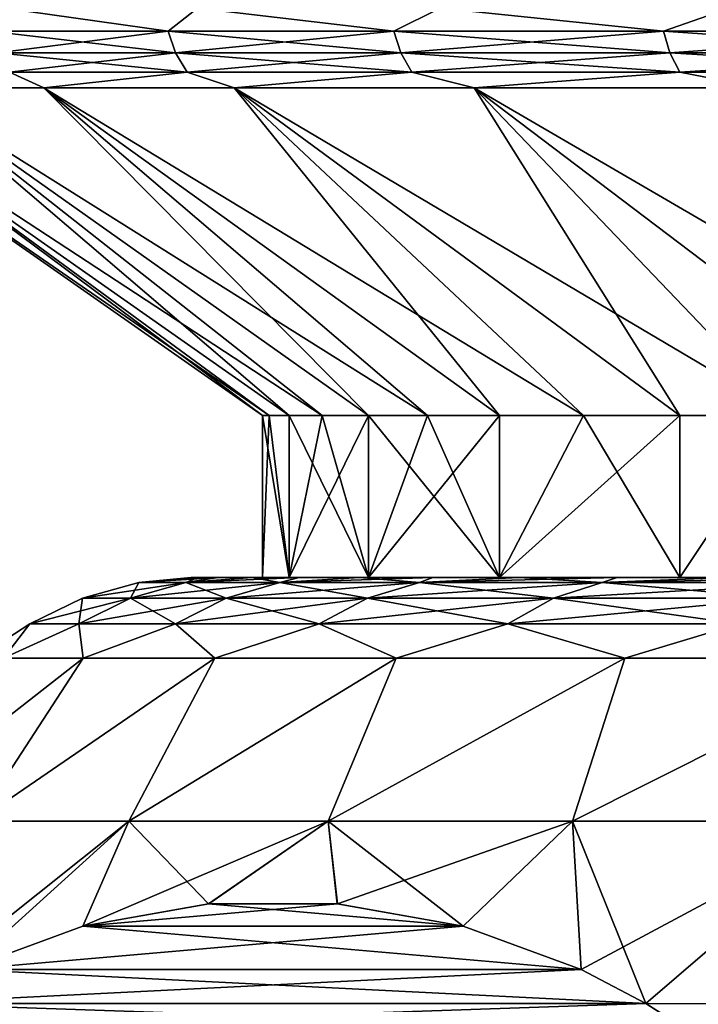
# Model space of a CAD drawing. Header units: millimetres. Extents: x -139 to 106, y -8 to 139.
# Tile 402 of 459: x 65.33 to 67.42, y 43.22 to 46.26. Entities that reach past the tile are written whole.
import ezdxf

# ---------------------------------------------------------------- set-up
doc = ezdxf.new("R2010")
doc.units = ezdxf.units.MM
doc.header["$LTSCALE"] = 53.842063
for name, color, linetype in [('173', 7, 'CONTINUOUS'), ('174', 7, 'CONTINUOUS'), ('175', 7, 'CONTINUOUS'), ('176', 7, 'CONTINUOUS'), ('177', 7, 'CONTINUOUS'), ('178', 7, 'CONTINUOUS'), ('412', 7, 'CONTINUOUS'), ('415', 7, 'CONTINUOUS'), ('419', 7, 'CONTINUOUS'), ('424', 7, 'CONTINUOUS'), ('425', 7, 'CONTINUOUS')]:
    doc.layers.add(name, color=color, linetype=linetype)

msp = doc.modelspace()

# ---------------------------------------------------------------- linework, layer by layer
at = {"layer": '173', "color": 7, "linetype": 'CONTINUOUS', "true_color": 0x009900}
for points in [[(65.7841, 46.2258, 5.3817), (65.2798, 46.2969, 4.2553), (65.2317, 46.2258, 4.1013), (65.7841, 46.2258, 5.3817)], [(65.8745, 46.2969, 5.5767), (65.2798, 46.2969, 4.2553), (65.7841, 46.2258, 5.3817), (65.8745, 46.2969, 5.5767)], [(66.4813, 46.2258, 6.5894), (65.8745, 46.2969, 5.5767), (65.7841, 46.2258, 5.3817), (66.4813, 46.2258, 6.5894)], [(66.6242, 46.2969, 6.8168), (65.8745, 46.2969, 5.5767), (66.4813, 46.2258, 6.5894), (66.6242, 46.2969, 6.8168)], [(67.314, 46.2258, 7.7079), (66.6242, 46.2969, 6.8168), (66.4813, 46.2258, 6.5894), (67.314, 46.2258, 7.7079)], [(67.5179, 46.2969, 7.9575), (66.6242, 46.2969, 6.8168), (67.314, 46.2258, 7.7079), (67.5179, 46.2969, 7.9575)], [(68.271, 46.2258, 8.7223), (67.5179, 46.2969, 7.9575), (67.314, 46.2258, 7.7079), (68.271, 46.2258, 8.7223)], [(65.7841, 46.2258, 5.3817), (65.2317, 46.2258, 4.1013), (65.8067, 46.1585, 5.3704), (65.7841, 46.2258, 5.3817)], [(65.2317, 46.2258, 4.1013), (65.2555, 46.1585, 4.0927), (65.8067, 46.1585, 5.3704), (65.2317, 46.2258, 4.1013)], [(66.4813, 46.2258, 6.5894), (65.7841, 46.2258, 5.3817), (66.5024, 46.1585, 6.5755), (66.4813, 46.2258, 6.5894)], [(65.7841, 46.2258, 5.3817), (65.8067, 46.1585, 5.3704), (66.5024, 46.1585, 6.5755), (65.7841, 46.2258, 5.3817)], [(67.314, 46.2258, 7.7079), (66.4813, 46.2258, 6.5894), (67.3334, 46.1585, 7.6917), (67.314, 46.2258, 7.7079)], [(66.4813, 46.2258, 6.5894), (66.5024, 46.1585, 6.5755), (67.3334, 46.1585, 7.6917), (66.4813, 46.2258, 6.5894)], [(68.271, 46.2258, 8.7223), (67.314, 46.2258, 7.7079), (68.2883, 46.1585, 8.7039), (68.271, 46.2258, 8.7223)], [(67.314, 46.2258, 7.7079), (67.3334, 46.1585, 7.6917), (68.2883, 46.1585, 8.7039), (67.314, 46.2258, 7.7079)], [(65.2936, 46.0991, 4.0788), (65.8429, 46.0991, 5.3522), (65.2555, 46.1585, 4.0927), (65.2936, 46.0991, 4.0788)], [(65.2555, 46.1585, 4.0927), (65.8429, 46.0991, 5.3522), (65.8067, 46.1585, 5.3704), (65.2555, 46.1585, 4.0927)], [(65.8429, 46.0991, 5.3522), (66.5363, 46.0991, 6.5532), (65.8067, 46.1585, 5.3704), (65.8429, 46.0991, 5.3522)], [(65.8067, 46.1585, 5.3704), (66.5363, 46.0991, 6.5532), (66.5024, 46.1585, 6.5755), (65.8067, 46.1585, 5.3704)], [(66.5363, 46.0991, 6.5532), (67.3645, 46.0991, 7.6656), (66.5024, 46.1585, 6.5755), (66.5363, 46.0991, 6.5532)], [(66.5024, 46.1585, 6.5755), (67.3645, 46.0991, 7.6656), (67.3334, 46.1585, 7.6917), (66.5024, 46.1585, 6.5755)], [(67.3645, 46.0991, 7.6656), (68.3162, 46.0991, 8.6743), (67.3334, 46.1585, 7.6917), (67.3645, 46.0991, 7.6656)], [(67.3334, 46.1585, 7.6917), (68.3162, 46.0991, 8.6743), (68.2883, 46.1585, 8.7039), (67.3334, 46.1585, 7.6917)], [(64.9729, 46.0512, 2.8412), (65.3994, 46.0512, 4.2099), (65.2936, 46.0991, 4.0788), (64.9729, 46.0512, 2.8412)], [(65.2936, 46.0991, 4.0788), (65.3994, 46.0512, 4.2099), (65.8429, 46.0991, 5.3522), (65.2936, 46.0991, 4.0788)], [(65.3994, 46.0512, 4.2099), (65.9878, 46.0512, 5.5172), (65.8429, 46.0991, 5.3522), (65.3994, 46.0512, 4.2099)], [(65.8429, 46.0991, 5.3522), (65.9878, 46.0512, 5.5172), (66.5363, 46.0991, 6.5532), (65.8429, 46.0991, 5.3522)], [(65.9878, 46.0512, 5.5172), (66.7295, 46.0512, 6.7441), (66.5363, 46.0991, 6.5532), (65.9878, 46.0512, 5.5172)], [(66.5363, 46.0991, 6.5532), (66.7295, 46.0512, 6.7441), (67.3645, 46.0991, 7.6656), (66.5363, 46.0991, 6.5532)], [(66.7295, 46.0512, 6.7441), (67.6136, 46.0512, 7.8726), (67.3645, 46.0991, 7.6656), (66.7295, 46.0512, 6.7441)], [(67.3645, 46.0991, 7.6656), (67.6136, 46.0512, 7.8726), (68.3162, 46.0991, 8.6743), (67.3645, 46.0991, 7.6656)]]:
    msp.add_3dface(points, dxfattribs=at)
at = {"layer": '174', "color": 7, "linetype": 'CONTINUOUS', "true_color": 0x009900}
for points in [[(65.2317, 46.2258, -4.1013), (65.2798, 46.2969, -4.2553), (65.7841, 46.2258, -5.3817), (65.2317, 46.2258, -4.1013)], [(65.2798, 46.2969, -4.2553), (65.8745, 46.2969, -5.5767), (65.7841, 46.2258, -5.3817), (65.2798, 46.2969, -4.2553)], [(65.7841, 46.2258, -5.3817), (65.8745, 46.2969, -5.5767), (66.4813, 46.2258, -6.5894), (65.7841, 46.2258, -5.3817)], [(65.8745, 46.2969, -5.5767), (66.6242, 46.2969, -6.8168), (66.4813, 46.2258, -6.5894), (65.8745, 46.2969, -5.5767)], [(66.4813, 46.2258, -6.5894), (66.6242, 46.2969, -6.8168), (67.314, 46.2258, -7.7079), (66.4813, 46.2258, -6.5894)], [(66.6242, 46.2969, -6.8168), (67.5179, 46.2969, -7.9575), (67.314, 46.2258, -7.7079), (66.6242, 46.2969, -6.8168)], [(67.314, 46.2258, -7.7079), (67.5179, 46.2969, -7.9575), (68.271, 46.2258, -8.7223), (67.314, 46.2258, -7.7079)], [(65.2317, 46.2258, -4.1013), (65.7841, 46.2258, -5.3817), (65.2555, 46.1585, -4.0927), (65.2317, 46.2258, -4.1013)], [(65.7841, 46.2258, -5.3817), (65.8067, 46.1585, -5.3704), (65.2555, 46.1585, -4.0927), (65.7841, 46.2258, -5.3817)], [(65.7841, 46.2258, -5.3817), (66.4813, 46.2258, -6.5894), (65.8067, 46.1585, -5.3704), (65.7841, 46.2258, -5.3817)], [(66.4813, 46.2258, -6.5894), (66.5024, 46.1585, -6.5755), (65.8067, 46.1585, -5.3704), (66.4813, 46.2258, -6.5894)], [(66.4813, 46.2258, -6.5894), (67.314, 46.2258, -7.7079), (66.5024, 46.1585, -6.5755), (66.4813, 46.2258, -6.5894)], [(67.314, 46.2258, -7.7079), (67.3334, 46.1585, -7.6917), (66.5024, 46.1585, -6.5755), (67.314, 46.2258, -7.7079)], [(67.314, 46.2258, -7.7079), (68.271, 46.2258, -8.7223), (67.3334, 46.1585, -7.6917), (67.314, 46.2258, -7.7079)], [(68.271, 46.2258, -8.7223), (68.2883, 46.1585, -8.7039), (67.3334, 46.1585, -7.6917), (68.271, 46.2258, -8.7223)], [(65.8067, 46.1585, -5.3704), (65.2936, 46.0991, -4.0788), (65.2555, 46.1585, -4.0927), (65.8067, 46.1585, -5.3704)], [(65.8429, 46.0991, -5.3522), (65.2936, 46.0991, -4.0788), (65.8067, 46.1585, -5.3704), (65.8429, 46.0991, -5.3522)], [(66.5024, 46.1585, -6.5755), (65.8429, 46.0991, -5.3522), (65.8067, 46.1585, -5.3704), (66.5024, 46.1585, -6.5755)], [(66.5363, 46.0991, -6.5532), (65.8429, 46.0991, -5.3522), (66.5024, 46.1585, -6.5755), (66.5363, 46.0991, -6.5532)], [(67.3334, 46.1585, -7.6917), (66.5363, 46.0991, -6.5532), (66.5024, 46.1585, -6.5755), (67.3334, 46.1585, -7.6917)], [(67.3645, 46.0991, -7.6656), (66.5363, 46.0991, -6.5532), (67.3334, 46.1585, -7.6917), (67.3645, 46.0991, -7.6656)], [(68.2883, 46.1585, -8.7039), (67.3645, 46.0991, -7.6656), (67.3334, 46.1585, -7.6917), (68.2883, 46.1585, -8.7039)], [(68.3162, 46.0991, -8.6743), (67.3645, 46.0991, -7.6656), (68.2883, 46.1585, -8.7039), (68.3162, 46.0991, -8.6743)], [(65.3994, 46.0512, -4.2099), (64.9729, 46.0512, -2.8412), (65.2936, 46.0991, -4.0788), (65.3994, 46.0512, -4.2099)], [(65.8429, 46.0991, -5.3522), (65.3994, 46.0512, -4.2099), (65.2936, 46.0991, -4.0788), (65.8429, 46.0991, -5.3522)], [(65.9878, 46.0512, -5.5172), (65.3994, 46.0512, -4.2099), (65.8429, 46.0991, -5.3522), (65.9878, 46.0512, -5.5172)], [(66.5363, 46.0991, -6.5532), (65.9878, 46.0512, -5.5172), (65.8429, 46.0991, -5.3522), (66.5363, 46.0991, -6.5532)], [(66.7295, 46.0512, -6.7441), (65.9878, 46.0512, -5.5172), (66.5363, 46.0991, -6.5532), (66.7295, 46.0512, -6.7441)], [(67.3645, 46.0991, -7.6656), (66.7295, 46.0512, -6.7441), (66.5363, 46.0991, -6.5532), (67.3645, 46.0991, -7.6656)], [(67.6136, 46.0512, -7.8726), (66.7295, 46.0512, -6.7441), (67.3645, 46.0991, -7.6656), (67.6136, 46.0512, -7.8726)], [(68.3162, 46.0991, -8.6743), (67.6136, 46.0512, -7.8726), (67.3645, 46.0991, -7.6656), (68.3162, 46.0991, -8.6743)]]:
    msp.add_3dface(points, dxfattribs=at)
at = {"layer": '175', "color": 7, "linetype": 'CONTINUOUS', "true_color": 0x009900}
for points in [[(64.6279, 46.0512), (64.7145, 46.0512, -1.431), (66.075, 45.0379, 0), (64.6279, 46.0512)], [(64.7145, 46.0512, -1.431), (64.9729, 46.0512, -2.8412), (66.1572, 45.0379, -1.3068), (64.7145, 46.0512, -1.431)], [(66.075, 45.0379, 0), (64.7145, 46.0512, -1.431), (66.0956, 45.0379, -0.6545), (66.075, 45.0379, 0)], [(66.0956, 45.0379, -0.6545), (64.7145, 46.0512, -1.431), (66.1572, 45.0379, -1.3068), (66.0956, 45.0379, -0.6545)], [(64.9729, 46.0512, -2.8412), (65.3994, 46.0512, -4.2099), (66.4025, 45.0379, -2.5926), (64.9729, 46.0512, -2.8412)], [(66.1572, 45.0379, -1.3068), (64.9729, 46.0512, -2.8412), (66.2596, 45.0379, -1.9533), (66.1572, 45.0379, -1.3068)], [(66.2596, 45.0379, -1.9533), (64.9729, 46.0512, -2.8412), (66.4025, 45.0379, -2.5926), (66.2596, 45.0379, -1.9533)], [(65.3994, 46.0512, -4.2099), (65.9878, 46.0512, -5.5172), (66.807, 45.0379, -3.8376), (65.3994, 46.0512, -4.2099)], [(66.4025, 45.0379, -2.5926), (65.3994, 46.0512, -4.2099), (66.5853, 45.0379, -3.2216), (66.4025, 45.0379, -2.5926)], [(66.5853, 45.0379, -3.2216), (65.3994, 46.0512, -4.2099), (66.807, 45.0379, -3.8376), (66.5853, 45.0379, -3.2216)], [(65.9878, 46.0512, -5.5172), (66.7295, 46.0512, -6.7441), (67.3645, 45.0379, -5.0222), (65.9878, 46.0512, -5.5172)], [(66.807, 45.0379, -3.8376), (65.9878, 46.0512, -5.5172), (67.0672, 45.0379, -4.4389), (66.807, 45.0379, -3.8376)], [(67.0672, 45.0379, -4.4389), (65.9878, 46.0512, -5.5172), (67.3645, 45.0379, -5.0222), (67.0672, 45.0379, -4.4389)], [(66.7295, 46.0512, -6.7441), (67.6136, 46.0512, -7.8726), (68.0661, 45.0379, -6.1278), (66.7295, 46.0512, -6.7441)], [(67.3645, 45.0379, -5.0222), (66.7295, 46.0512, -6.7441), (67.6978, 45.0379, -5.5859), (67.3645, 45.0379, -5.0222)], [(67.6978, 45.0379, -5.5859), (66.7295, 46.0512, -6.7441), (68.0661, 45.0379, -6.1278), (67.6978, 45.0379, -5.5859)]]:
    msp.add_3dface(points, dxfattribs=at)
at = {"layer": '176', "color": 7, "linetype": 'CONTINUOUS', "true_color": 0x009900}
for points in [[(64.7145, 46.0512, 1.431), (64.6279, 46.0512), (66.0956, 45.0379, 0.6545), (64.7145, 46.0512, 1.431)], [(64.6279, 46.0512), (66.075, 45.0379, 0), (66.0956, 45.0379, 0.6545), (64.6279, 46.0512)], [(64.9729, 46.0512, 2.8412), (64.7145, 46.0512, 1.431), (66.2596, 45.0379, 1.9533), (64.9729, 46.0512, 2.8412)], [(66.2596, 45.0379, 1.9533), (64.7145, 46.0512, 1.431), (66.1572, 45.0379, 1.3068), (66.2596, 45.0379, 1.9533)], [(66.1572, 45.0379, 1.3068), (64.7145, 46.0512, 1.431), (66.0956, 45.0379, 0.6545), (66.1572, 45.0379, 1.3068)], [(65.3994, 46.0512, 4.2099), (64.9729, 46.0512, 2.8412), (66.5853, 45.0379, 3.2216), (65.3994, 46.0512, 4.2099)], [(66.5853, 45.0379, 3.2216), (64.9729, 46.0512, 2.8412), (66.4025, 45.0379, 2.5926), (66.5853, 45.0379, 3.2216)], [(66.4025, 45.0379, 2.5926), (64.9729, 46.0512, 2.8412), (66.2596, 45.0379, 1.9533), (66.4025, 45.0379, 2.5926)], [(65.9878, 46.0512, 5.5172), (65.3994, 46.0512, 4.2099), (67.0672, 45.0379, 4.4389), (65.9878, 46.0512, 5.5172)], [(67.0672, 45.0379, 4.4389), (65.3994, 46.0512, 4.2099), (66.807, 45.0379, 3.8376), (67.0672, 45.0379, 4.4389)], [(66.807, 45.0379, 3.8376), (65.3994, 46.0512, 4.2099), (66.5853, 45.0379, 3.2216), (66.807, 45.0379, 3.8376)], [(66.7295, 46.0512, 6.7441), (65.9878, 46.0512, 5.5172), (67.6978, 45.0379, 5.5859), (66.7295, 46.0512, 6.7441)], [(67.6978, 45.0379, 5.5859), (65.9878, 46.0512, 5.5172), (67.3645, 45.0379, 5.0222), (67.6978, 45.0379, 5.5859)], [(67.3645, 45.0379, 5.0222), (65.9878, 46.0512, 5.5172), (67.0672, 45.0379, 4.4389), (67.3645, 45.0379, 5.0222)], [(67.6136, 46.0512, 7.8726), (66.7295, 46.0512, 6.7441), (68.4673, 45.0379, 6.645), (67.6136, 46.0512, 7.8726)], [(68.4673, 45.0379, 6.645), (66.7295, 46.0512, 6.7441), (68.0661, 45.0379, 6.1278), (68.4673, 45.0379, 6.645)], [(68.0661, 45.0379, 6.1278), (66.7295, 46.0512, 6.7441), (67.6978, 45.0379, 5.5859), (68.0661, 45.0379, 6.1278)]]:
    msp.add_3dface(points, dxfattribs=at)
at = {"layer": '177', "color": 7, "linetype": 'CONTINUOUS', "true_color": 0x009900}
for points in [[(66.0956, 45.0379, 0.6545), (66.075, 45.0379, 0), (66.1572, 44.5379, 1.3066), (66.0956, 45.0379, 0.6545)], [(66.075, 45.0379, 0), (66.075, 44.5379, 0), (66.1572, 44.5379, 1.3066), (66.075, 45.0379, 0)], [(66.1572, 45.0379, 1.3068), (66.0956, 45.0379, 0.6545), (66.1572, 44.5379, 1.3066), (66.1572, 45.0379, 1.3068)], [(66.2596, 45.0379, 1.9533), (66.1572, 45.0379, 1.3068), (66.4025, 44.5379, 2.5926), (66.2596, 45.0379, 1.9533)], [(66.4025, 44.5379, 2.5926), (66.1572, 45.0379, 1.3068), (66.1572, 44.5379, 1.3066), (66.4025, 44.5379, 2.5926)], [(66.4025, 45.0379, 2.5926), (66.2596, 45.0379, 1.9533), (66.4025, 44.5379, 2.5926), (66.4025, 45.0379, 2.5926)], [(66.5853, 45.0379, 3.2216), (66.4025, 45.0379, 2.5926), (66.8071, 44.5379, 3.8377), (66.5853, 45.0379, 3.2216)], [(66.8071, 44.5379, 3.8377), (66.4025, 45.0379, 2.5926), (66.4025, 44.5379, 2.5926), (66.8071, 44.5379, 3.8377)], [(66.807, 45.0379, 3.8376), (66.5853, 45.0379, 3.2216), (66.8071, 44.5379, 3.8377), (66.807, 45.0379, 3.8376)], [(67.0672, 45.0379, 4.4389), (66.807, 45.0379, 3.8376), (66.8071, 44.5379, 3.8377), (67.0672, 45.0379, 4.4389)], [(67.3645, 44.5379, 5.0223), (67.0672, 45.0379, 4.4389), (66.8071, 44.5379, 3.8377), (67.3645, 44.5379, 5.0223)], [(67.3645, 45.0379, 5.0222), (67.0672, 45.0379, 4.4389), (67.3645, 44.5379, 5.0223), (67.3645, 45.0379, 5.0222)], [(67.6978, 45.0379, 5.5859), (67.3645, 45.0379, 5.0222), (67.3645, 44.5379, 5.0223), (67.6978, 45.0379, 5.5859)], [(68.066, 44.5379, 6.1277), (67.6978, 45.0379, 5.5859), (67.3645, 44.5379, 5.0223), (68.066, 44.5379, 6.1277)]]:
    msp.add_3dface(points, dxfattribs=at)
at = {"layer": '178', "color": 7, "linetype": 'CONTINUOUS', "true_color": 0x009900}
for points in [[(66.075, 45.0379, 0), (66.0956, 45.0379, -0.6545), (66.075, 44.5379, 0), (66.075, 45.0379, 0)], [(66.075, 44.5379, 0), (66.0956, 45.0379, -0.6545), (66.1572, 44.5379, -1.3066), (66.075, 44.5379, 0)], [(66.0956, 45.0379, -0.6545), (66.1572, 45.0379, -1.3068), (66.1572, 44.5379, -1.3066), (66.0956, 45.0379, -0.6545)], [(66.1572, 45.0379, -1.3068), (66.2596, 45.0379, -1.9533), (66.1572, 44.5379, -1.3066), (66.1572, 45.0379, -1.3068)], [(66.2596, 45.0379, -1.9533), (66.4025, 45.0379, -2.5926), (66.1572, 44.5379, -1.3066), (66.2596, 45.0379, -1.9533)], [(66.1572, 44.5379, -1.3066), (66.4025, 45.0379, -2.5926), (66.4025, 44.5379, -2.5926), (66.1572, 44.5379, -1.3066)], [(66.4025, 45.0379, -2.5926), (66.5853, 45.0379, -3.2216), (66.4025, 44.5379, -2.5926), (66.4025, 45.0379, -2.5926)], [(66.5853, 45.0379, -3.2216), (66.807, 45.0379, -3.8376), (66.4025, 44.5379, -2.5926), (66.5853, 45.0379, -3.2216)], [(66.4025, 44.5379, -2.5926), (66.807, 45.0379, -3.8376), (66.8071, 44.5379, -3.8377), (66.4025, 44.5379, -2.5926)], [(66.807, 45.0379, -3.8376), (67.0672, 45.0379, -4.4389), (66.8071, 44.5379, -3.8377), (66.807, 45.0379, -3.8376)], [(67.0672, 45.0379, -4.4389), (67.3645, 45.0379, -5.0222), (66.8071, 44.5379, -3.8377), (67.0672, 45.0379, -4.4389)], [(66.8071, 44.5379, -3.8377), (67.3645, 45.0379, -5.0222), (67.3645, 44.5379, -5.0223), (66.8071, 44.5379, -3.8377)], [(67.3645, 45.0379, -5.0222), (67.6978, 45.0379, -5.5859), (67.3645, 44.5379, -5.0223), (67.3645, 45.0379, -5.0222)], [(67.3645, 44.5379, -5.0223), (67.6978, 45.0379, -5.5859), (68.066, 44.5379, -6.1277), (67.3645, 44.5379, -5.0223)]]:
    msp.add_3dface(points, dxfattribs=at)
at = {"layer": '412', "linetype": 'CONTINUOUS'}
for points in [[(65.8542, 44.5379, 0), (65.8753, 44.5379, 0.6684), (65.8753, 44.5379, -0.6684), (65.8542, 44.5379, 0)], [(65.8753, 44.5379, 0.6684), (65.9382, 44.5379, 1.3341), (65.8753, 44.5379, -0.6684), (65.8753, 44.5379, 0.6684)], [(65.8753, 44.5379, -0.6684), (65.9382, 44.5379, 1.3341), (65.9382, 44.5379, -1.3342), (65.8753, 44.5379, -0.6684)], [(65.9382, 44.5379, 1.3341), (66.0428, 44.5379, 1.9946), (65.9382, 44.5379, -1.3342), (65.9382, 44.5379, 1.3341)], [(65.9382, 44.5379, -1.3342), (66.0428, 44.5379, 1.9946), (66.0428, 44.5379, -1.9946), (65.9382, 44.5379, -1.3342)], [(66.075, 44.5379, 0), (66.1572, 44.5379, -1.3066), (66.0428, 44.5379, -1.9946), (66.075, 44.5379, 0)], [(66.1886, 44.5379, 2.6472), (66.075, 44.5379, 0), (66.0428, 44.5379, 1.9946), (66.1886, 44.5379, 2.6472)], [(66.0428, 44.5379, 1.9946), (66.075, 44.5379, 0), (66.0428, 44.5379, -1.9946), (66.0428, 44.5379, 1.9946)], [(66.0428, 44.5379, -1.9946), (66.1572, 44.5379, -1.3066), (66.1886, 44.5379, -2.6472), (66.0428, 44.5379, -1.9946)], [(66.1572, 44.5379, 1.3066), (66.075, 44.5379, 0), (66.1886, 44.5379, 2.6472), (66.1572, 44.5379, 1.3066)], [(66.4025, 44.5379, 2.5926), (66.1572, 44.5379, 1.3066), (66.3752, 44.5379, 3.2894), (66.4025, 44.5379, 2.5926)], [(66.3752, 44.5379, 3.2894), (66.1572, 44.5379, 1.3066), (66.1886, 44.5379, 2.6472), (66.3752, 44.5379, 3.2894)], [(66.1572, 44.5379, -1.3066), (66.4025, 44.5379, -2.5926), (66.1886, 44.5379, -2.6472), (66.1572, 44.5379, -1.3066)], [(66.1886, 44.5379, -2.6472), (66.4025, 44.5379, -2.5926), (66.3752, 44.5379, -3.2894), (66.1886, 44.5379, -2.6472)], [(66.6017, 44.5379, 3.9185), (66.4025, 44.5379, 2.5926), (66.3752, 44.5379, 3.2894), (66.6017, 44.5379, 3.9185)], [(66.3752, 44.5379, -3.2894), (66.4025, 44.5379, -2.5926), (66.6017, 44.5379, -3.9186), (66.3752, 44.5379, -3.2894)], [(66.8071, 44.5379, 3.8377), (66.4025, 44.5379, 2.5926), (66.6017, 44.5379, 3.9185), (66.8071, 44.5379, 3.8377)], [(66.4025, 44.5379, -2.5926), (66.8071, 44.5379, -3.8377), (66.6017, 44.5379, -3.9186), (66.4025, 44.5379, -2.5926)], [(66.8672, 44.5379, 4.5323), (66.8071, 44.5379, 3.8377), (66.6017, 44.5379, 3.9185), (66.8672, 44.5379, 4.5323)], [(66.6017, 44.5379, -3.9186), (66.8071, 44.5379, -3.8377), (66.8672, 44.5379, -4.5323), (66.6017, 44.5379, -3.9186)], [(67.3645, 44.5379, 5.0223), (66.8071, 44.5379, 3.8377), (67.1708, 44.5379, 5.1281), (67.3645, 44.5379, 5.0223)], [(67.1708, 44.5379, 5.1281), (66.8071, 44.5379, 3.8377), (66.8672, 44.5379, 4.5323), (67.1708, 44.5379, 5.1281)], [(66.8071, 44.5379, -3.8377), (67.3645, 44.5379, -5.0223), (66.8672, 44.5379, -4.5323), (66.8071, 44.5379, -3.8377)], [(66.8672, 44.5379, -4.5323), (67.3645, 44.5379, -5.0223), (67.1708, 44.5379, -5.1282), (66.8672, 44.5379, -4.5323)], [(67.5111, 44.5379, 5.7037), (67.3645, 44.5379, 5.0223), (67.1708, 44.5379, 5.1281), (67.5111, 44.5379, 5.7037)], [(67.1708, 44.5379, -5.1282), (67.3645, 44.5379, -5.0223), (67.5112, 44.5379, -5.7038), (67.1708, 44.5379, -5.1282)], [(68.066, 44.5379, 6.1277), (67.3645, 44.5379, 5.0223), (67.887, 44.5379, 6.2569), (68.066, 44.5379, 6.1277)], [(67.887, 44.5379, 6.2569), (67.3645, 44.5379, 5.0223), (67.5111, 44.5379, 5.7037), (67.887, 44.5379, 6.2569)], [(67.3645, 44.5379, -5.0223), (68.066, 44.5379, -6.1277), (67.5112, 44.5379, -5.7038), (67.3645, 44.5379, -5.0223)]]:
    msp.add_3dface(points, dxfattribs=at)
at = {"layer": '415', "linetype": 'CONTINUOUS'}
for points in [[(65.1933, 43.7847, -3.385), (64.8768, 43.7847, -2.0495), (65.5214, 44.2879, -2.706), (65.1933, 43.7847, -3.385)], [(65.5214, 44.2879, -2.706), (64.8768, 43.7847, -2.0495), (65.2753, 44.2879, -1.3629), (65.5214, 44.2879, -2.706)], [(64.8768, 43.7847, 2.0495), (65.1933, 43.7847, 3.385), (65.5214, 44.2879, 2.706), (64.8768, 43.7847, 2.0495)], [(65.2753, 44.2879, 1.3629), (64.8768, 43.7847, 2.0495), (65.5214, 44.2879, 2.706), (65.2753, 44.2879, 1.3629)], [(65.6628, 43.7847, -4.6747), (65.1933, 43.7847, -3.385), (65.9276, 44.2879, -4.0096), (65.6628, 43.7847, -4.6747)], [(65.9276, 44.2879, -4.0096), (65.1933, 43.7847, -3.385), (65.5214, 44.2879, -2.706), (65.9276, 44.2879, -4.0096)], [(65.1933, 43.7847, 3.385), (65.6628, 43.7847, 4.6747), (65.9276, 44.2879, 4.0096), (65.1933, 43.7847, 3.385)], [(65.5214, 44.2879, 2.706), (65.1933, 43.7847, 3.385), (65.9276, 44.2879, 4.0096), (65.5214, 44.2879, 2.706)], [(66.2787, 43.7847, -5.9012), (65.6628, 43.7847, -4.6747), (66.488, 44.2879, -5.2547), (66.2787, 43.7847, -5.9012)], [(66.488, 44.2879, -5.2547), (65.6628, 43.7847, -4.6747), (65.9276, 44.2879, -4.0096), (66.488, 44.2879, -5.2547)], [(65.6628, 43.7847, 4.6747), (66.2787, 43.7847, 5.9012), (66.488, 44.2879, 5.2547), (65.6628, 43.7847, 4.6747)], [(65.9276, 44.2879, 4.0096), (65.6628, 43.7847, 4.6747), (66.488, 44.2879, 5.2547), (65.9276, 44.2879, 4.0096)], [(67.033, 43.7847, -7.048), (66.2787, 43.7847, -5.9012), (67.1944, 44.2879, -6.4232), (67.033, 43.7847, -7.048)], [(67.1944, 44.2879, -6.4232), (66.2787, 43.7847, -5.9012), (66.488, 44.2879, -5.2547), (67.1944, 44.2879, -6.4232)], [(66.2787, 43.7847, 5.9012), (67.033, 43.7847, 7.048), (67.1944, 44.2879, 6.4232), (66.2787, 43.7847, 5.9012)], [(66.488, 44.2879, 5.2547), (66.2787, 43.7847, 5.9012), (67.1944, 44.2879, 6.4232), (66.488, 44.2879, 5.2547)], [(67.9152, 43.7847, -8.0994), (67.033, 43.7847, -7.048), (68.0364, 44.2879, -7.498), (67.9152, 43.7847, -8.0994)], [(68.0364, 44.2879, -7.498), (67.033, 43.7847, -7.048), (67.1944, 44.2879, -6.4232), (68.0364, 44.2879, -7.498)], [(67.033, 43.7847, 7.048), (67.9152, 43.7847, 8.0994), (68.0364, 44.2879, 7.498), (67.033, 43.7847, 7.048)], [(67.1944, 44.2879, 6.4232), (67.033, 43.7847, 7.048), (68.0364, 44.2879, 7.498), (67.1944, 44.2879, 6.4232)], [(65.1558, 43.3267, -4.3513), (64.9564, 43.2213, -4.0059), (65.6628, 43.7847, -4.6747), (65.1558, 43.3267, -4.3513)], [(65.6628, 43.7847, -4.6747), (64.9564, 43.2213, -4.0059), (65.1933, 43.7847, -3.385), (65.6628, 43.7847, -4.6747)], [(65.1553, 43.3264, 4.3504), (65.5199, 43.4598, 4.9819), (65.6628, 43.7847, 4.6747), (65.1553, 43.3264, 4.3504)], [(65.1933, 43.7847, 3.385), (65.1553, 43.3264, 4.3504), (65.6628, 43.7847, 4.6747), (65.1933, 43.7847, 3.385)], [(65.5204, 43.4599, -4.9828), (65.1558, 43.3267, -4.3513), (65.6628, 43.7847, -4.6747), (65.5204, 43.4599, -4.9828)], [(65.5199, 43.4598, 4.9819), (65.9088, 43.5291, 5.6555), (65.6628, 43.7847, 4.6747), (65.5199, 43.4598, 4.9819)], [(65.9092, 43.5292, -5.6562), (65.5204, 43.4599, -4.9828), (66.2787, 43.7847, -5.9012), (65.9092, 43.5292, -5.6562)], [(66.2787, 43.7847, -5.9012), (65.5204, 43.4599, -4.9828), (65.6628, 43.7847, -4.6747), (66.2787, 43.7847, -5.9012)], [(65.6628, 43.7847, 4.6747), (65.9088, 43.5291, 5.6555), (66.2787, 43.7847, 5.9012), (65.6628, 43.7847, 4.6747)], [(65.9088, 43.5291, 5.6555), (66.3062, 43.5292, 6.3438), (66.2787, 43.7847, 5.9012), (65.9088, 43.5291, 5.6555)], [(66.3066, 43.5291, -6.3446), (65.9092, 43.5292, -5.6562), (66.2787, 43.7847, -5.9012), (66.3066, 43.5291, -6.3446)], [(66.3062, 43.5292, 6.3438), (66.695, 43.4599, 7.0172), (66.2787, 43.7847, 5.9012), (66.3062, 43.5292, 6.3438)], [(66.2787, 43.7847, 5.9012), (66.695, 43.4599, 7.0172), (67.033, 43.7847, 7.048), (66.2787, 43.7847, 5.9012)], [(67.033, 43.7847, -7.048), (66.3066, 43.5291, -6.3446), (66.2787, 43.7847, -5.9012), (67.033, 43.7847, -7.048)], [(66.6955, 43.4598, -7.0182), (66.3066, 43.5291, -6.3446), (67.033, 43.7847, -7.048), (66.6955, 43.4598, -7.0182)], [(66.695, 43.4599, 7.0172), (67.0596, 43.3267, 7.6487), (67.033, 43.7847, 7.048), (66.695, 43.4599, 7.0172)], [(67.0601, 43.3264, -7.6496), (66.6955, 43.4598, -7.0182), (67.033, 43.7847, -7.048), (67.0601, 43.3264, -7.6496)], [(67.0596, 43.3267, 7.6487), (67.259, 43.2213, 7.9941), (67.033, 43.7847, 7.048), (67.0596, 43.3267, 7.6487)], [(67.033, 43.7847, 7.048), (67.259, 43.2213, 7.9941), (67.9152, 43.7847, 8.0994), (67.033, 43.7847, 7.048)], [(67.9152, 43.7847, -8.0994), (67.0601, 43.3264, -7.6496), (67.033, 43.7847, -7.048), (67.9152, 43.7847, -8.0994)], [(67.259, 43.2213, -7.9942), (67.0601, 43.3264, -7.6496), (67.9152, 43.7847, -8.0994), (67.259, 43.2213, -7.9942)], [(67.259, 43.2213, 7.9941), (68.1953, 43.216, 8.9676), (67.9152, 43.7847, 8.0994), (67.259, 43.2213, 7.9941)], [(68.1953, 43.216, -8.9676), (67.259, 43.2213, -7.9942), (67.9152, 43.7847, -8.0994), (68.1953, 43.216, -8.9676)], [(67.259, 43.2213, 7.9941), (67.3889, 43.1384, 8.2192), (68.1953, 43.216, 8.9676), (67.259, 43.2213, 7.9941)], [(67.259, 43.2213, -7.9942), (68.1953, 43.216, -8.9676), (67.3894, 43.1381, -8.22), (67.259, 43.2213, -7.9942)]]:
    msp.add_3dface(points, dxfattribs=at)
at = {"layer": '419', "linetype": 'CONTINUOUS'}
for points in [[(65.6929, 44.5217, 0.6294), (65.6929, 44.5217, -0.6294), (65.5191, 44.4733, 0.6396), (65.6929, 44.5217, 0.6294)], [(65.6676, 44.4733, 1.91), (65.6929, 44.5217, 0.6294), (65.5191, 44.4733, 0.6396), (65.6676, 44.4733, 1.91)], [(65.6929, 44.5217, -0.6294), (65.839, 44.5217, -1.8798), (65.5191, 44.4733, -0.6396), (65.6929, 44.5217, -0.6294)], [(65.5191, 44.4733, 0.6396), (65.6929, 44.5217, -0.6294), (65.5191, 44.4733, -0.6396), (65.5191, 44.4733, 0.6396)], [(65.5191, 44.4733, -0.6396), (65.839, 44.5217, -1.8798), (65.6676, 44.4733, -1.91), (65.5191, 44.4733, -0.6396)], [(65.839, 44.5217, 1.8798), (65.6929, 44.5217, 0.6294), (65.6676, 44.4733, 1.91), (65.839, 44.5217, 1.8798)], [(65.9626, 44.4733, 3.1547), (65.839, 44.5217, 1.8798), (65.6676, 44.4733, 1.91), (65.9626, 44.4733, 3.1547)], [(65.839, 44.5217, -1.8798), (66.1293, 44.5217, -3.1048), (65.6676, 44.4733, -1.91), (65.839, 44.5217, -1.8798)], [(65.6676, 44.4733, -1.91), (66.1293, 44.5217, -3.1048), (65.9626, 44.4733, -3.1547), (65.6676, 44.4733, -1.91)], [(65.8753, 44.5379, 0.6684), (65.8542, 44.5379, 0), (65.6929, 44.5217, 0.6294), (65.8753, 44.5379, 0.6684)], [(65.839, 44.5217, 1.8798), (65.8753, 44.5379, 0.6684), (65.6929, 44.5217, 0.6294), (65.839, 44.5217, 1.8798)], [(65.8542, 44.5379, 0), (65.8753, 44.5379, -0.6684), (65.6929, 44.5217, -0.6294), (65.8542, 44.5379, 0)], [(65.6929, 44.5217, 0.6294), (65.8542, 44.5379, 0), (65.6929, 44.5217, -0.6294), (65.6929, 44.5217, 0.6294)], [(65.8753, 44.5379, -0.6684), (65.9382, 44.5379, -1.3342), (65.6929, 44.5217, -0.6294), (65.8753, 44.5379, -0.6684)], [(65.6929, 44.5217, -0.6294), (65.9382, 44.5379, -1.3342), (65.839, 44.5217, -1.8798), (65.6929, 44.5217, -0.6294)], [(66.0428, 44.5379, 1.9946), (65.9382, 44.5379, 1.3341), (65.839, 44.5217, 1.8798), (66.0428, 44.5379, 1.9946)], [(66.1293, 44.5217, 3.1048), (66.0428, 44.5379, 1.9946), (65.839, 44.5217, 1.8798), (66.1293, 44.5217, 3.1048)], [(65.9382, 44.5379, 1.3341), (65.8753, 44.5379, 0.6684), (65.839, 44.5217, 1.8798), (65.9382, 44.5379, 1.3341)], [(65.9382, 44.5379, -1.3342), (66.0428, 44.5379, -1.9946), (65.839, 44.5217, -1.8798), (65.9382, 44.5379, -1.3342)], [(66.0428, 44.5379, -1.9946), (66.1886, 44.5379, -2.6472), (65.839, 44.5217, -1.8798), (66.0428, 44.5379, -1.9946)], [(65.839, 44.5217, -1.8798), (66.1886, 44.5379, -2.6472), (66.1293, 44.5217, -3.1048), (65.839, 44.5217, -1.8798)], [(66.1293, 44.5217, 3.1048), (65.839, 44.5217, 1.8798), (65.9626, 44.4733, 3.1547), (66.1293, 44.5217, 3.1048)], [(66.4001, 44.4733, 4.3567), (66.1293, 44.5217, 3.1048), (65.9626, 44.4733, 3.1547), (66.4001, 44.4733, 4.3567)], [(66.1293, 44.5217, -3.1048), (66.5599, 44.5217, -4.2877), (65.9626, 44.4733, -3.1547), (66.1293, 44.5217, -3.1048)], [(65.9626, 44.4733, -3.1547), (66.5599, 44.5217, -4.2877), (66.4001, 44.4733, -4.3567), (65.9626, 44.4733, -3.1547)], [(66.1886, 44.5379, 2.6472), (66.0428, 44.5379, 1.9946), (66.1293, 44.5217, 3.1048), (66.1886, 44.5379, 2.6472)], [(66.3752, 44.5379, 3.2894), (66.1886, 44.5379, 2.6472), (66.1293, 44.5217, 3.1048), (66.3752, 44.5379, 3.2894)], [(66.5599, 44.5217, 4.2877), (66.3752, 44.5379, 3.2894), (66.1293, 44.5217, 3.1048), (66.5599, 44.5217, 4.2877)], [(66.1886, 44.5379, -2.6472), (66.3752, 44.5379, -3.2894), (66.1293, 44.5217, -3.1048), (66.1886, 44.5379, -2.6472)], [(66.3752, 44.5379, -3.2894), (66.6017, 44.5379, -3.9186), (66.1293, 44.5217, -3.1048), (66.3752, 44.5379, -3.2894)], [(66.1293, 44.5217, -3.1048), (66.6017, 44.5379, -3.9186), (66.5599, 44.5217, -4.2877), (66.1293, 44.5217, -3.1048)], [(66.5599, 44.5217, 4.2877), (66.1293, 44.5217, 3.1048), (66.4001, 44.4733, 4.3567), (66.5599, 44.5217, 4.2877)], [(66.6017, 44.5379, 3.9185), (66.3752, 44.5379, 3.2894), (66.5599, 44.5217, 4.2877), (66.6017, 44.5379, 3.9185)], [(66.9742, 44.4733, 5.4997), (66.5599, 44.5217, 4.2877), (66.4001, 44.4733, 4.3567), (66.9742, 44.4733, 5.4997)], [(66.5599, 44.5217, -4.2877), (67.1249, 44.5217, -5.4127), (66.4001, 44.4733, -4.3567), (66.5599, 44.5217, -4.2877)], [(66.4001, 44.4733, -4.3567), (67.1249, 44.5217, -5.4127), (66.9742, 44.4733, -5.4997), (66.4001, 44.4733, -4.3567)], [(66.8672, 44.5379, 4.5323), (66.6017, 44.5379, 3.9185), (66.5599, 44.5217, 4.2877), (66.8672, 44.5379, 4.5323)], [(67.1249, 44.5217, 5.4127), (66.8672, 44.5379, 4.5323), (66.5599, 44.5217, 4.2877), (67.1249, 44.5217, 5.4127)], [(66.6017, 44.5379, -3.9186), (66.8672, 44.5379, -4.5323), (66.5599, 44.5217, -4.2877), (66.6017, 44.5379, -3.9186)], [(66.8672, 44.5379, -4.5323), (67.1708, 44.5379, -5.1282), (66.5599, 44.5217, -4.2877), (66.8672, 44.5379, -4.5323)], [(66.5599, 44.5217, -4.2877), (67.1708, 44.5379, -5.1282), (67.1249, 44.5217, -5.4127), (66.5599, 44.5217, -4.2877)], [(67.1249, 44.5217, 5.4127), (66.5599, 44.5217, 4.2877), (66.9742, 44.4733, 5.4997), (67.1249, 44.5217, 5.4127)], [(67.1708, 44.5379, 5.1281), (66.8672, 44.5379, 4.5323), (67.1249, 44.5217, 5.4127), (67.1708, 44.5379, 5.1281)], [(67.6771, 44.4733, 6.5684), (67.1249, 44.5217, 5.4127), (66.9742, 44.4733, 5.4997), (67.6771, 44.4733, 6.5684)], [(67.1249, 44.5217, -5.4127), (67.8167, 44.5217, -6.4645), (66.9742, 44.4733, -5.4997), (67.1249, 44.5217, -5.4127)], [(66.9742, 44.4733, -5.4997), (67.8167, 44.5217, -6.4645), (67.6771, 44.4733, -6.5684), (66.9742, 44.4733, -5.4997)], [(67.5111, 44.5379, 5.7037), (67.1708, 44.5379, 5.1281), (67.1249, 44.5217, 5.4127), (67.5111, 44.5379, 5.7037)], [(67.8167, 44.5217, 6.4645), (67.5111, 44.5379, 5.7037), (67.1249, 44.5217, 5.4127), (67.8167, 44.5217, 6.4645)], [(67.1708, 44.5379, -5.1282), (67.5112, 44.5379, -5.7038), (67.1249, 44.5217, -5.4127), (67.1708, 44.5379, -5.1282)], [(67.5112, 44.5379, -5.7038), (67.887, 44.5379, -6.2569), (67.1249, 44.5217, -5.4127), (67.5112, 44.5379, -5.7038)], [(67.1249, 44.5217, -5.4127), (67.887, 44.5379, -6.2569), (67.8167, 44.5217, -6.4645), (67.1249, 44.5217, -5.4127)], [(67.8167, 44.5217, 6.4645), (67.1249, 44.5217, 5.4127), (67.6771, 44.4733, 6.5684), (67.8167, 44.5217, 6.4645)], [(65.5191, 44.4733, 0.6396), (65.5191, 44.4733, -0.6396), (65.3569, 44.3944, 0.649), (65.5191, 44.4733, 0.6396)], [(65.5076, 44.3944, 1.9383), (65.5191, 44.4733, 0.6396), (65.3569, 44.3944, 0.649), (65.5076, 44.3944, 1.9383)], [(65.5191, 44.4733, -0.6396), (65.6676, 44.4733, -1.91), (65.3569, 44.3944, -0.649), (65.5191, 44.4733, -0.6396)], [(65.3569, 44.3944, 0.649), (65.5191, 44.4733, -0.6396), (65.3569, 44.3944, -0.649), (65.3569, 44.3944, 0.649)], [(65.3569, 44.3944, -0.649), (65.6676, 44.4733, -1.91), (65.5076, 44.3944, -1.9383), (65.3569, 44.3944, -0.649)], [(65.6676, 44.4733, 1.91), (65.5191, 44.4733, 0.6396), (65.5076, 44.3944, 1.9383), (65.6676, 44.4733, 1.91)], [(65.807, 44.3944, 3.2013), (65.6676, 44.4733, 1.91), (65.5076, 44.3944, 1.9383), (65.807, 44.3944, 3.2013)], [(65.6676, 44.4733, -1.91), (65.9626, 44.4733, -3.1547), (65.5076, 44.3944, -1.9383), (65.6676, 44.4733, -1.91)], [(65.5076, 44.3944, -1.9383), (65.9626, 44.4733, -3.1547), (65.807, 44.3944, -3.2013), (65.5076, 44.3944, -1.9383)], [(65.9626, 44.4733, 3.1547), (65.6676, 44.4733, 1.91), (65.807, 44.3944, 3.2013), (65.9626, 44.4733, 3.1547)], [(66.2509, 44.3944, 4.421), (65.9626, 44.4733, 3.1547), (65.807, 44.3944, 3.2013), (66.2509, 44.3944, 4.421)], [(65.9626, 44.4733, -3.1547), (66.4001, 44.4733, -4.3567), (65.807, 44.3944, -3.2013), (65.9626, 44.4733, -3.1547)], [(65.807, 44.3944, -3.2013), (66.4001, 44.4733, -4.3567), (66.2509, 44.3944, -4.421), (65.807, 44.3944, -3.2013)], [(66.4001, 44.4733, 4.3567), (65.9626, 44.4733, 3.1547), (66.2509, 44.3944, 4.421), (66.4001, 44.4733, 4.3567)], [(66.8335, 44.3944, 5.581), (66.4001, 44.4733, 4.3567), (66.2509, 44.3944, 4.421), (66.8335, 44.3944, 5.581)], [(66.4001, 44.4733, -4.3567), (66.9742, 44.4733, -5.4997), (66.2509, 44.3944, -4.421), (66.4001, 44.4733, -4.3567)], [(66.2509, 44.3944, -4.421), (66.9742, 44.4733, -5.4997), (66.8335, 44.3944, -5.581), (66.2509, 44.3944, -4.421)], [(66.9742, 44.4733, 5.4997), (66.4001, 44.4733, 4.3567), (66.8335, 44.3944, 5.581), (66.9742, 44.4733, 5.4997)], [(67.5467, 44.3944, 6.6655), (66.9742, 44.4733, 5.4997), (66.8335, 44.3944, 5.581), (67.5467, 44.3944, 6.6655)], [(66.9742, 44.4733, -5.4997), (67.6771, 44.4733, -6.5684), (66.8335, 44.3944, -5.581), (66.9742, 44.4733, -5.4997)], [(66.8335, 44.3944, -5.581), (67.6771, 44.4733, -6.5684), (67.5467, 44.3944, -6.6655), (66.8335, 44.3944, -5.581)], [(67.6771, 44.4733, 6.5684), (66.9742, 44.4733, 5.4997), (67.5467, 44.3944, 6.6655), (67.6771, 44.4733, 6.5684)], [(65.2753, 44.2879, -1.3629), (65.1928, 44.2879, 0), (65.3569, 44.3944, -0.649), (65.2753, 44.2879, -1.3629)], [(65.1928, 44.2879, 0), (65.2753, 44.2879, 1.3629), (65.3569, 44.3944, 0.649), (65.1928, 44.2879, 0)], [(65.1928, 44.2879, 0), (65.3569, 44.3944, 0.649), (65.3569, 44.3944, -0.649), (65.1928, 44.2879, 0)], [(65.5214, 44.2879, -2.706), (65.2753, 44.2879, -1.3629), (65.5076, 44.3944, -1.9383), (65.5214, 44.2879, -2.706)], [(65.2753, 44.2879, -1.3629), (65.3569, 44.3944, -0.649), (65.5076, 44.3944, -1.9383), (65.2753, 44.2879, -1.3629)], [(65.2753, 44.2879, 1.3629), (65.5214, 44.2879, 2.706), (65.5076, 44.3944, 1.9383), (65.2753, 44.2879, 1.3629)], [(65.2753, 44.2879, 1.3629), (65.5076, 44.3944, 1.9383), (65.3569, 44.3944, 0.649), (65.2753, 44.2879, 1.3629)], [(65.5214, 44.2879, -2.706), (65.5076, 44.3944, -1.9383), (65.807, 44.3944, -3.2013), (65.5214, 44.2879, -2.706)], [(65.5214, 44.2879, 2.706), (65.807, 44.3944, 3.2013), (65.5076, 44.3944, 1.9383), (65.5214, 44.2879, 2.706)], [(65.9276, 44.2879, -4.0096), (65.5214, 44.2879, -2.706), (65.807, 44.3944, -3.2013), (65.9276, 44.2879, -4.0096)], [(65.5214, 44.2879, 2.706), (65.9276, 44.2879, 4.0096), (65.807, 44.3944, 3.2013), (65.5214, 44.2879, 2.706)], [(65.9276, 44.2879, -4.0096), (65.807, 44.3944, -3.2013), (66.2509, 44.3944, -4.421), (65.9276, 44.2879, -4.0096)], [(65.9276, 44.2879, 4.0096), (66.2509, 44.3944, 4.421), (65.807, 44.3944, 3.2013), (65.9276, 44.2879, 4.0096)], [(66.488, 44.2879, -5.2547), (65.9276, 44.2879, -4.0096), (66.2509, 44.3944, -4.421), (66.488, 44.2879, -5.2547)], [(65.9276, 44.2879, 4.0096), (66.488, 44.2879, 5.2547), (66.2509, 44.3944, 4.421), (65.9276, 44.2879, 4.0096)], [(66.488, 44.2879, -5.2547), (66.2509, 44.3944, -4.421), (66.8335, 44.3944, -5.581), (66.488, 44.2879, -5.2547)], [(66.488, 44.2879, 5.2547), (66.8335, 44.3944, 5.581), (66.2509, 44.3944, 4.421), (66.488, 44.2879, 5.2547)], [(67.1944, 44.2879, -6.4232), (66.488, 44.2879, -5.2547), (66.8335, 44.3944, -5.581), (67.1944, 44.2879, -6.4232)], [(66.488, 44.2879, 5.2547), (67.1944, 44.2879, 6.4232), (66.8335, 44.3944, 5.581), (66.488, 44.2879, 5.2547)], [(67.1944, 44.2879, -6.4232), (66.8335, 44.3944, -5.581), (67.5467, 44.3944, -6.6655), (67.1944, 44.2879, -6.4232)], [(67.1944, 44.2879, 6.4232), (67.5467, 44.3944, 6.6655), (66.8335, 44.3944, 5.581), (67.1944, 44.2879, 6.4232)], [(68.0364, 44.2879, -7.498), (67.1944, 44.2879, -6.4232), (67.5467, 44.3944, -6.6655), (68.0364, 44.2879, -7.498)], [(67.1944, 44.2879, 6.4232), (68.0364, 44.2879, 7.498), (67.5467, 44.3944, 6.6655), (67.1944, 44.2879, 6.4232)]]:
    msp.add_3dface(points, dxfattribs=at)
at = {"layer": '424', "linetype": 'CONTINUOUS'}
for points in [[(65.5204, 43.4599, -4.9828), (65.9092, 43.5292, -5.6562), (66.3066, 43.5291, -6.3446), (65.5204, 43.4599, -4.9828)], [(65.5204, 43.4599, -4.9828), (66.3066, 43.5291, -6.3446), (66.6955, 43.4598, -7.0182), (65.5204, 43.4599, -4.9828)], [(65.1558, 43.3267, -4.3513), (65.5204, 43.4599, -4.9828), (66.6955, 43.4598, -7.0182), (65.1558, 43.3267, -4.3513)], [(65.1558, 43.3267, -4.3513), (66.6955, 43.4598, -7.0182), (67.0601, 43.3264, -7.6496), (65.1558, 43.3267, -4.3513)], [(64.9564, 43.2213, -4.0059), (65.1558, 43.3267, -4.3513), (67.259, 43.2213, -7.9942), (64.9564, 43.2213, -4.0059)], [(65.1558, 43.3267, -4.3513), (67.0601, 43.3264, -7.6496), (67.259, 43.2213, -7.9942), (65.1558, 43.3267, -4.3513)], [(64.8265, 43.1384, -3.7808), (64.9564, 43.2213, -4.0059), (67.3894, 43.1381, -8.22), (64.8265, 43.1384, -3.7808)], [(64.9564, 43.2213, -4.0059), (67.259, 43.2213, -7.9942), (67.3894, 43.1381, -8.22), (64.9564, 43.2213, -4.0059)]]:
    msp.add_3dface(points, dxfattribs=at)
at = {"layer": '425', "linetype": 'CONTINUOUS'}
for points in [[(66.695, 43.4599, 7.0172), (65.9088, 43.5291, 5.6555), (65.5199, 43.4598, 4.9819), (66.695, 43.4599, 7.0172)], [(66.695, 43.4599, 7.0172), (66.3062, 43.5292, 6.3438), (65.9088, 43.5291, 5.6555), (66.695, 43.4599, 7.0172)], [(67.0596, 43.3267, 7.6487), (65.5199, 43.4598, 4.9819), (65.1553, 43.3264, 4.3504), (67.0596, 43.3267, 7.6487)], [(67.0596, 43.3267, 7.6487), (66.695, 43.4599, 7.0172), (65.5199, 43.4598, 4.9819), (67.0596, 43.3267, 7.6487)], [(67.259, 43.2213, 7.9941), (67.0596, 43.3267, 7.6487), (64.9564, 43.2213, 4.0058), (67.259, 43.2213, 7.9941)], [(67.0596, 43.3267, 7.6487), (65.1553, 43.3264, 4.3504), (64.9564, 43.2213, 4.0058), (67.0596, 43.3267, 7.6487)], [(67.3889, 43.1384, 8.2192), (67.259, 43.2213, 7.9941), (64.826, 43.1381, 3.78), (67.3889, 43.1384, 8.2192)], [(67.259, 43.2213, 7.9941), (64.9564, 43.2213, 4.0058), (64.826, 43.1381, 3.78), (67.259, 43.2213, 7.9941)]]:
    msp.add_3dface(points, dxfattribs=at)

doc.saveas('drawing.dxf')
